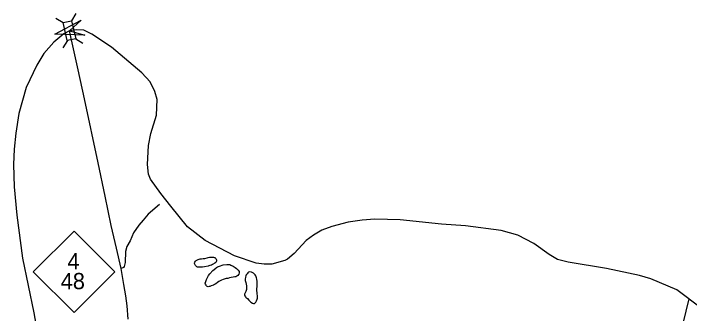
# Model space of a CAD drawing. Extents: x 2220236 to 2384410, y 720751 to 894131.
# Drawn here: x 2352556 to 2358063, y 873225 to 875674 of the extents above; entities that cross this region are included whole.
import ezdxf

# ---------------------------------------------------------------- set-up
doc = ezdxf.new("R2010")
doc.units = 0
for name, color, linetype in [('Exist Boundary Political CountyLine', 7, 'Continuous'), ('Exist Hydrographic Pond Under 1500 Sq Ft', 7, 'Continuous'), ('Exist Road Non-System Type 51', 7, 'Continuous'), ('Exist Road Primary Interstate Divided Center Attributed', 7, 'Continuous'), ('Exist Road Primary NC Attributed', 7, 'Continuous'), ('Exist Road Primary NC Shield CELL', 7, 'Continuous'), ('Exist Road Primary NC Shield Number Label', 7, 'Continuous'), ('Exist Road Primary NC Structure Standard Bridge CELL', 7, 'Continuous'), ('Exist Road Secondary Structure Standard Bridge Attributed CELL', 7, 'Continuous')]:
    doc.layers.add(name, color=color, linetype=linetype)

msp = doc.modelspace()

# ---------------------------------------------------------------- linework, layer by layer
at = {"layer": 'Exist Boundary Political CountyLine'}
msp.add_lwpolyline([(2358157, 873268.7), (2357959.4, 873418.2), (2357748.4, 873507.8), (2357656, 873534.7), (2357387.4, 873591.5), (2357074.9, 873643.7), (2356988.5, 873666.6), (2356920.2, 873707.8), (2356795.1, 873796.3), (2356664.3, 873864.6), (2356529.8, 873903.1), (2356237.6, 873939.6), (2356043.5, 873955.2), (2355707.1, 873989.1), (2355499.1, 873996.6), (2355395.2, 873987.3), (2355281.4, 873972), (2355149.9, 873934.4), (2355068.2, 873905.5), (2354998.9, 873864.6), (2354941.3, 873820), (2354842.7, 873714.9), (2354789.2, 873668.1), (2354765.4, 873657.9), (2354659.8, 873628.6), (2354597.8, 873627.9), (2354531.8, 873637.2), (2354357, 873697), (2354117.6, 873822.1), (2353974.2, 873932.3), (2353836.2, 874100.7), (2353757.1, 874205.7), (2353671.7, 874322.7), (2353655.2, 874362.4), (2353648.2, 874442.4), (2353654.5, 874596.2), (2353673.8, 874695.4), (2353721.9, 874845.1), (2353727.2, 874970.8), (2353705.9, 875037.6), (2353668.5, 875115.1), (2353601.7, 875190), (2353353.2, 875398.5), (2353192.9, 875505.5), (2353128.8, 875537.6), (2353067.3, 875540.2), (2353011.2, 875532.2), (2352965.8, 875508.2), (2352883, 875438.6), (2352802.8, 875347.7), (2352746.7, 875251.5), (2352658.5, 875069.7), (2352598.4, 874857.1), (2352574.4, 874696.7), (2352561, 874565.7), (2352555.7, 874440.1), (2352559.7, 874259.6), (2352583.7, 874027), (2352629.1, 873676.8), (2352721.3, 873231.6), (2352802.8, 872770.4)], dxfattribs=at)
at = {"layer": 'Exist Hydrographic Pond Under 1500 Sq Ft'}
for points in [[(2354114.1, 873674.6), (2354132.6, 873680.2), (2354142.3, 873682.3), (2354152.4, 873684.3), (2354160.3, 873684.7), (2354170.5, 873685.1), (2354174.4, 873685.2), (2354178.3, 873685.4), (2354183.9, 873684.6), (2354190.6, 873683.3), (2354194.6, 873681.8), (2354198.6, 873679.7), (2354202.7, 873675.6), (2354206.9, 873668.5), (2354208.8, 873662), (2354209.2, 873653.8), (2354207.4, 873647.9), (2354203.4, 873642.1), (2354195.4, 873635.9), (2354177.8, 873625.3), (2354167.8, 873621), (2354156.2, 873617.2), (2354146.4, 873614.2), (2354140.3, 873612.3), (2354112.3, 873605.5), (2354096.3, 873603.3), (2354082.3, 873602.7), (2354066.2, 873602.7), (2354059.6, 873603.4), (2354055.6, 873603.9), (2354049.9, 873606.3), (2354046.2, 873610.1), (2354042.1, 873614.2), (2354038, 873617.9), (2354033.6, 873627.6), (2354031.4, 873633.4), (2354030.5, 873639.9), (2354032.2, 873645.6), (2354037.2, 873651.7), (2354042.9, 873657.5), (2354054.8, 873664.6), (2354060.6, 873666.5), (2354068.7, 873668.4), (2354076.5, 873670.4), (2354086, 873671.8), (2354100.7, 873673), (2354106.6, 873673.3), (2354114.1, 873674.6)], [(2354154.1, 873548.2), (2354179.2, 873575.5), (2354202.7, 873596.1), (2354208.4, 873600.3), (2354218.3, 873606.6), (2354234.1, 873612.8), (2354264, 873621.6), (2354294, 873626.1), (2354305.8, 873626.6), (2354318, 873624.5), (2354326, 873620.9), (2354344.1, 873611.8), (2354360.6, 873601.6), (2354372.8, 873592.3), (2354381, 873584.4), (2354387.2, 873578.1), (2354393.5, 873568.5), (2354394.1, 873562), (2354393.7, 873556.4), (2354392.1, 873546.4), (2354382.4, 873536.2), (2354374.4, 873530), (2354366.4, 873525.7), (2354358.6, 873523.7), (2354345.8, 873522.2), (2354328.6, 873519.2), (2354316.5, 873517.1), (2354300.6, 873512.2), (2354288.9, 873510.1), (2354271, 873505.4), (2354264.9, 873503.5), (2354251, 873498.6), (2354239.1, 873492.6), (2354229.5, 873486.3), (2354217.6, 873478.6), (2354203.6, 873468.2), (2354194, 873461.8), (2354184, 873457.5), (2354166.3, 873450.9), (2354156.3, 873446.5), (2354148.5, 873444.6), (2354140.3, 873444.2), (2354134.3, 873446.3), (2354128.2, 873450.3), (2354124.1, 873455.7), (2354119.8, 873463.7), (2354118.1, 873471.9), (2354121.2, 873486.1), (2354126.8, 873501.8), (2354144.1, 873534.6), (2354154.1, 873548.2)], [(2354540.7, 873444.2), (2354539.9, 873472.1), (2354539.7, 873485.9), (2354537.2, 873506.4), (2354534.8, 873517.8), (2354529.9, 873533.1), (2354525, 873540.4), (2354519.5, 873546.7), (2354511.9, 873555.3), (2354495.5, 873563.8), (2354481.6, 873564.9), (2354471.5, 873562.8), (2354465.8, 873558.3), (2354458, 873549.8), (2354452, 873542.3), (2354448.4, 873534), (2354444.6, 873522.3), (2354443, 873505.9), (2354443.5, 873493.4), (2354447.8, 873478.2), (2354451.9, 873464.2), (2354454.5, 873450.5), (2354454.6, 873439.7), (2354455, 873429.9), (2354453.1, 873420), (2354447.5, 873404.3), (2354441.7, 873394.2), (2354439.7, 873387.6), (2354438.5, 873382.6), (2354438.1, 873377.7), (2354440.4, 873369.5), (2354445, 873361.5), (2354448.5, 873356.7), (2354454.9, 873352.1), (2354461, 873348.1), (2354473.3, 873334.8), (2354489.8, 873317.4), (2354502.6, 873309.7), (2354509.9, 873307.4), (2354514.8, 873306.9), (2354520.1, 873307.8), (2354525.8, 873311.3), (2354529.8, 873318.1), (2354535.6, 873328.1), (2354541.3, 873342.5), (2354543, 873349.8), (2354544.8, 873360.7), (2354541.8, 873394), (2354539.4, 873412), (2354539, 873430), (2354540.7, 873444.2)]]:
    msp.add_lwpolyline(points, dxfattribs=at)
at = {"layer": 'Exist Road Non-System Type 51'}
msp.add_lwpolyline([(2353744.4, 874114.5), (2353653.1, 874035.4), (2353610.9, 873986.2), (2353575.8, 873947.5), (2353533.6, 873882.5), (2353505.5, 873817.5), (2353479.2, 873773.5), (2353466.9, 873731.4), (2353464.4, 873640.5), (2353456.2, 873608.3), (2353450.5, 873602.1), (2353432.5, 873591.9)], dxfattribs=at)
at = {"layer": 'Exist Road Primary Interstate Divided Center Attributed'}
msp.add_lwpolyline([(2358057.4, 873344), (2357936.7, 872842.5), (2357821.8, 872378.9), (2357687.5, 871854.9), (2357596, 871514), (2357547.3, 871352.3), (2357465.5, 871097.2), (2357339, 870742.6), (2357261.1, 870538.1), (2357142.3, 870240.1), (2357035.3, 870004.4), (2356918.4, 869753.1), (2356710.1, 869324.5), (2356472.6, 868823.9), (2356258.5, 868385.6), (2356117.8, 868097)], dxfattribs=at)
at = {"layer": 'Exist Road Primary NC Attributed'}
msp.add_lwpolyline([(2353489.5, 873178.7), (2353482.1, 873288.6), (2353471.3, 873368.4), (2353454, 873462.1), (2353432.5, 873591.9), (2353394.6, 873759.5), (2353350.4, 873944.9), (2353301.4, 874184.2), (2353246.4, 874455.5), (2353134, 874977.5), (2353081.3, 875213), (2353011.7, 875532.3)], dxfattribs=at)
at = {"layer": 'Exist Road Primary NC Shield CELL'}
msp.add_lwpolyline([(2352715.8, 873565.6), (2353048.8, 873898.6), (2353381.8, 873565.6), (2353048.8, 873232.6)], close=True, dxfattribs=at)
at = {"layer": 'Exist Road Primary NC Structure Standard Bridge CELL'}
for p, q in [((2352900.9, 875635.7), (2352959.5, 875599.2)), ((2353064.7, 875673.7), (2353028.2, 875615.1)), ((2353062.1, 875467.9), (2353120.6, 875431.4)), ((2352994.9, 875452.3), (2352958.4, 875393.7))]:
    msp.add_line(p, q, dxfattribs=at)
msp.add_lwpolyline([(2353028.2, 875615.1), (2353062.4, 875467.9), (2352993.6, 875452), (2352959.5, 875599.2)], close=True, dxfattribs=at)
at = {"layer": 'Exist Road Secondary Structure Standard Bridge Attributed CELL'}
msp.add_lwpolyline([(2353136.9, 875497.3), (2352893.1, 875504), (2353107.6, 875620.1), (2353011.7, 875532.3)], close=True, dxfattribs=at)

# ---------------------------------------------------------------- texts
at = {"layer": 'Exist Road Primary NC Shield Number Label'}
for s, p in [('4', (2352994.8, 873586.1)), ('48', (2352940.3, 873423.9))]:
    msp.add_text(s, height=132.5, dxfattribs=at).set_placement(p)

doc.saveas('drawing.dxf')
